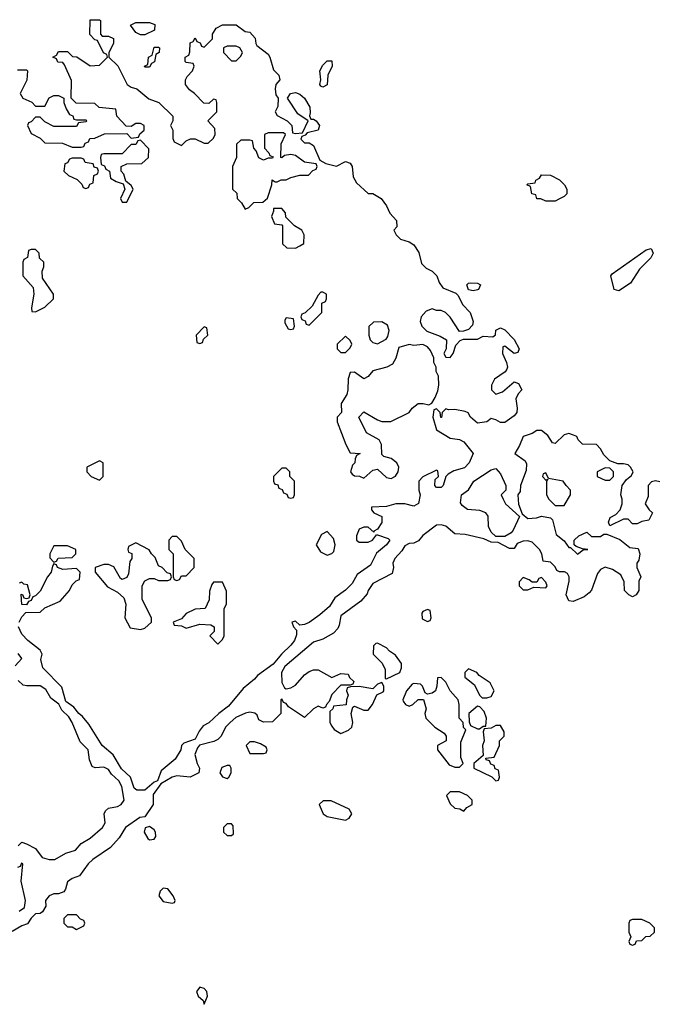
# Model space of a CAD drawing. Header units: inches. Extents: x 2380249 to 2585472, y 382747 to 546448.
# Tile 366 of 626: x 2490960 to 2493759, y 444714 to 449034. Entities that reach past the tile are written whole.
import ezdxf

# ---------------------------------------------------------------- set-up
doc = ezdxf.new("R2010")
doc.units = ezdxf.units.IN
doc.header["$MEASUREMENT"] = 0
doc.layers.add('C4494', color=7, linetype='Continuous')

msp = doc.modelspace()

# ---------------------------------------------------------------- linework, layer by layer
at = {"layer": 'C4494', "color": 4, "elevation": 48}
for points in [[(2490950, 448814), (2490990, 448814), (2490994, 448810), (2490991.6, 448768.4), (2490962, 448710), (2490974, 448690), (2491012.7, 448672.7), (2491030, 448654), (2491070, 448654), (2491088.7, 448691.3), (2491110, 448702), (2491130, 448702), (2491154, 448690), (2491154, 448670), (2491163.6, 448643.6), (2491178, 448618), (2491192.7, 448612.7), (2491198, 448598), (2491210, 448594), (2491250, 448594), (2491254, 448590), (2491250, 448586), (2491218, 448582), (2491210, 448566), (2491110, 448566), (2491070, 448586), (2491050, 448606), (2491030, 448606), (2491010, 448586), (2490998, 448582), (2490994, 448570), (2491010, 448534), (2491050, 448514), (2491070, 448494), (2491147.3, 448492.7), (2491190, 448474), (2491230, 448474), (2491242, 448478), (2491247.3, 448492.7), (2491262, 448498), (2491267.3, 448512.7), (2491290, 448514), (2491332.7, 448532.7), (2491430, 448534), (2491450, 448514), (2491482, 448518), (2491487.3, 448532.7), (2491506, 448550), (2491506, 448570), (2491490, 448578), (2491470, 448578), (2491450, 448566), (2491427.3, 448567.3), (2491386, 448610), (2491382, 448642), (2491308.4, 448648.4), (2491290, 448666), (2491207.3, 448667.3), (2491186, 448690), (2491187.3, 448767.3), (2491156.4, 448836.4), (2491150, 448846), (2491127.3, 448847.3), (2491122, 448862), (2491106, 448870), (2491122, 448878), (2491130, 448894), (2491170, 448894), (2491192, 448872), (2491210.9, 448870.9), (2491270, 448832), (2491310, 448834), (2491346, 448870), (2491342, 448882), (2491328.4, 448888.4), (2491302, 448942), (2491290, 448946), (2491268.4, 448968.4), (2491270, 449034), (2491310, 449034), (2491314, 449030), (2491314, 448970), (2491322, 448962), (2491350, 448962), (2491371.6, 448951.6), (2491371.3, 448930), (2491352, 448890), (2491352, 448870), (2491390.9, 448830.9), (2491432, 448750), (2491450, 448738), (2491474, 448730), (2491526.4, 448686.4), (2491571, 448671), (2491632, 448610), (2491632, 448590), (2491622, 448570), (2491632, 448550), (2491632.7, 448512.7), (2491638, 448498), (2491670, 448482), (2491690, 448502), (2491710, 448512), (2491730, 448512), (2491770, 448492), (2491787.3, 448492.7), (2491810, 448514), (2491818, 448530), (2491816.4, 448556.4), (2491786, 448590), (2491826, 448630), (2491826, 448670), (2491822, 448682), (2491810, 448686), (2491790, 448666), (2491768.4, 448668.4), (2491728, 448710), (2491705.6, 448725.6), (2491688, 448750), (2491688, 448770), (2491694.6, 448785.4), (2491718, 448810), (2491726, 448830), (2491722, 448842), (2491690, 448846), (2491686, 448850), (2491686, 448870), (2491702, 448878), (2491707.3, 448892.7), (2491708, 448932), (2491722, 448938), (2491730, 448954), (2491738, 448938), (2491752.7, 448932.7), (2491758, 448918), (2491770, 448914), (2491806, 448950), (2491806, 448970), (2491823.1, 448996.9), (2491850, 449012), (2491910, 449011), (2491950, 448982), (2491970, 448978.8), (2491993.2, 448953.2), (2491996, 448930), (2492001.4, 448921.4), (2492050, 448882.8), (2492058, 448870), (2492073.7, 448813.7), (2492098, 448790), (2492102, 448770), (2492084.7, 448750), (2492082, 448730), (2492083.6, 448703.6), (2492094, 448690), (2492092.7, 448652.7), (2492082, 448630), (2492090, 448614), (2492134, 448590), (2492154, 448570), (2492158, 448538), (2492170, 448534), (2492202, 448538), (2492226, 448590), (2492181.2, 448621.2), (2492135.3, 448690), (2492149.3, 448710.7), (2492170, 448714.8), (2492190, 448707.3), (2492210.4, 448690.4), (2492233, 448650), (2492235.3, 448624.7), (2492231.6, 448611.6), (2492238, 448598), (2492250, 448598), (2492262, 448590), (2492276, 448570), (2492270, 448548.7), (2492222, 448538), (2492212.7, 448527.3), (2492198, 448522), (2492194, 448510), (2492210, 448494), (2492230, 448494), (2492250, 448482), (2492278, 448418), (2492303.6, 448403.6), (2492350, 448392), (2492390, 448412), (2492410, 448404.7), (2492418.8, 448390), (2492424, 448344), (2492438.8, 448318.8), (2492490, 448272), (2492510, 448271), (2492546, 448250), (2492570, 448218), (2492584.9, 448184.9), (2492613.2, 448153.2), (2492614.8, 448125.2), (2492602, 448110), (2492612, 448090), (2492631.1, 448071.1), (2492670, 448058.8), (2492690, 448046), (2492712.5, 448012.5), (2492724, 447964), (2492744, 447944), (2492770.4, 447930.4), (2492791, 447910), (2492801, 447881), (2492818, 447858), (2492874, 447834), (2492884, 447824), (2492904.1, 447784.1), (2492937.3, 447750), (2492950.7, 447710), (2492946.8, 447693.2), (2492930, 447675.3), (2492907.3, 447667.3), (2492890, 447666), (2492849.1, 447729.1), (2492828.9, 447748.9), (2492810, 447758), (2492790, 447758), (2492770, 447766), (2492744.7, 447755.3), (2492722, 447730), (2492718, 447710), (2492724.7, 447690), (2492746.8, 447666.8), (2492805.4, 447645.4), (2492834, 447630), (2492832, 447590), (2492822, 447570), (2492830, 447554), (2492850, 447552), (2492862, 447570), (2492874, 447606), (2492894, 447626), (2492908, 447632), (2492970, 447632), (2492994, 447646), (2493037.2, 447642.8), (2493048.9, 447651.1), (2493050, 447672), (2493070, 447682), (2493090, 447672.7), (2493130.2, 447630.2), (2493152.2, 447590), (2493146.4, 447573.6), (2493130, 447569), (2493090, 447602), (2493081, 447599), (2493078.8, 447570), (2493096, 447530), (2493101, 447510), (2493098.8, 447501.2), (2493091.1, 447488.9), (2493043.5, 447456.5), (2493031.3, 447430), (2493031.3, 447410), (2493050, 447391.3), (2493078.6, 447401.4), (2493130, 447444.7), (2493150, 447438), (2493164.7, 447410), (2493147.3, 447392.7), (2493138, 447370), (2493143.8, 447330), (2493142, 447310), (2493130, 447296), (2493090, 447267), (2493070, 447266), (2493050, 447279), (2493030, 447284), (2493010, 447269.2), (2492970, 447264), (2492938, 447290), (2492928.7, 447308.7), (2492914.6, 447314.6), (2492870, 447324), (2492842, 447322), (2492830, 447326), (2492814, 447310), (2492811.3, 447288.7), (2492808, 447288), (2492806, 447310), (2492790, 447326), (2492778, 447322), (2492774, 447290), (2492790, 447234), (2492850, 447198), (2492890, 447192), (2492910, 447182), (2492950.7, 447130), (2492933.4, 447090), (2492912, 447068), (2492865.2, 447054.8), (2492840.7, 447039.3), (2492830.7, 447029.3), (2492818.8, 446990), (2492810, 446981.2), (2492790, 446982), (2492782, 446990), (2492784, 447016), (2492798, 447030), (2492795.3, 447055.3), (2492790, 447058), (2492730, 447028), (2492712, 447010), (2492712, 446970), (2492718, 446950), (2492711, 446911), (2492690, 446899), (2492650, 446909.2), (2492610.7, 446909.3), (2492570, 446898), (2492504.7, 446895.3), (2492503.6, 446883.6), (2492514, 446870), (2492550, 446854), (2492550, 446828), (2492530, 446798), (2492514, 446790), (2492514, 446786), (2492490, 446808), (2492470, 446808), (2492450, 446798), (2492438, 446770), (2492438, 446750), (2492450, 446741), (2492490, 446741), (2492508, 446750), (2492526, 446774), (2492530, 446774), (2492578, 446758), (2492584.7, 446750), (2492570.4, 446729.6), (2492526.2, 446693.8), (2492499.4, 446640.6), (2492440.9, 446599.1), (2492419.2, 446560.8), (2492390, 446531.5), (2492342.6, 446497.4), (2492320.3, 446459.7), (2492277.5, 446422.5), (2492230, 446389.5), (2492210, 446380.9), (2492190, 446378), (2492170, 446395.3), (2492154, 446390), (2492162, 446370), (2492175.3, 446355.3), (2492175.2, 446335.2), (2492166, 446310), (2492150.3, 446289.7), (2492109.2, 446250.8), (2492073.3, 446206.7), (2492003.2, 446156.8), (2491990, 446140.7), (2491940.2, 446099.8), (2491877.2, 446022.8), (2491833.4, 445990), (2491790.4, 445949.6), (2491764.9, 445935.1), (2491747.1, 445912.9), (2491730, 445877.2), (2491680.5, 445859.5), (2491670.6, 445849.4), (2491667.7, 445830), (2491642.4, 445790), (2491581.5, 445738.5), (2491565.2, 445694.8), (2491550, 445689.2), (2491510, 445654), (2491473.6, 445653.6), (2491462.8, 445662.8), (2491446, 445710), (2491407.2, 445747.2), (2491370, 445809), (2491322.7, 445850), (2491262.9, 445942.9), (2491236.2, 445976.2), (2491219, 445990), (2491197.5, 446017.5), (2491162.7, 446042.7), (2491145.6, 446105.6), (2491062, 446190), (2491053.2, 446226.8), (2491059, 446250), (2491050, 446268), (2490995.3, 446310), (2490970, 446338), (2490955.3, 446370)], [(2493770, 447006), (2493750.7, 447010.7), (2493733.2, 447006.8), (2493719, 446990), (2493718, 446942), (2493706, 446910), (2493723.1, 446883.1), (2493738, 446870), (2493722, 446838), (2493690, 446832), (2493670, 446822), (2493650, 446822), (2493630, 446842), (2493610, 446842), (2493550, 446814), (2493544.7, 446830), (2493552, 446850), (2493576.9, 446863.1), (2493596, 446884), (2493604.7, 446910), (2493604.7, 446930), (2493598, 446950), (2493604.7, 446990), (2493622.8, 447017.2), (2493645.4, 447034.6), (2493652, 447050), (2493641, 447070), (2493630, 447081), (2493610, 447086), (2493584.7, 447084.7), (2493550, 447098.8), (2493524.1, 447124.1), (2493510, 447151.3), (2493491.3, 447170), (2493430.9, 447170.9), (2493411.3, 447190), (2493404.7, 447204.7), (2493391.1, 447211.1), (2493370, 447218), (2493350, 447212), (2493310, 447174), (2493298, 447178), (2493278, 447210), (2493250, 447231.3), (2493230, 447231.3), (2493210, 447218.8), (2493170, 447204.7), (2493154.5, 447165.5), (2493134, 447130), (2493178, 447098), (2493185.2, 447085.2), (2493183.2, 447056.8), (2493158, 446990), (2493156.4, 446963.6), (2493146, 446950), (2493148.7, 446908.7), (2493166, 446866), (2493190, 446846), (2493228, 446848), (2493250, 446855.3), (2493290, 446848), (2493299, 446839), (2493314.6, 446774.6), (2493350, 446748), (2493370, 446718), (2493378, 446718), (2493408.9, 446688.9), (2493432.7, 446707.3), (2493454, 446710), (2493430, 446712), (2493402, 446722), (2493394, 446730), (2493394, 446750), (2493414, 446770), (2493450, 446786), (2493470, 446766), (2493510, 446766), (2493523.6, 446776.4), (2493536.4, 446776.4), (2493593.6, 446753.6), (2493638, 446718), (2493674, 446714), (2493682, 446690), (2493677.2, 446662.8), (2493669, 446650), (2493668.7, 446630), (2493686, 446590), (2493678, 446570), (2493678, 446530), (2493666, 446510), (2493650, 446502), (2493634, 446510), (2493614, 446530), (2493612.7, 446567.3), (2493598, 446598), (2493562, 446622), (2493530, 446631.3), (2493510, 446622), (2493496.5, 446603.5), (2493469.1, 446530.9), (2493460.2, 446519.8), (2493438, 446502), (2493390, 446482), (2493370, 446484.7), (2493358, 446510), (2493371.1, 446571.1), (2493371.3, 446590), (2493364.7, 446604.7), (2493350.9, 446610.9), (2493330, 446611.3), (2493318, 446618), (2493310, 446634), (2493290, 446654), (2493258, 446658), (2493252, 446690), (2493242, 446710), (2493210, 446741), (2493190, 446746.8), (2493170, 446746), (2493144, 446736), (2493130, 446714), (2493110, 446714), (2493059.6, 446739.6), (2493030, 446742), (2492996.9, 446756.9), (2492915.3, 446775.3), (2492870, 446778), (2492830, 446811.3), (2492810, 446818), (2492790, 446816), (2492730, 446770.7), (2492710, 446746.8), (2492690, 446737.3), (2492670, 446736.3), (2492650, 446726), (2492636.6, 446703.4), (2492606.6, 446670), (2492598, 446650), (2492601.2, 446630), (2492595.3, 446604.7), (2492510, 446561), (2492489.2, 446530), (2492484.7, 446515.3), (2492457.2, 446482.8), (2492370, 446418), (2492362.7, 446377.3), (2492356.5, 446363.5), (2492337.2, 446342.8), (2492290, 446316), (2492250, 446302.8), (2492124.2, 446195.8), (2492109.6, 446170.4), (2492110, 446126), (2492122, 446102), (2492130, 446098), (2492150, 446102), (2492170, 446114), (2492210, 446159), (2492230, 446174), (2492250, 446182), (2492270, 446182), (2492330, 446148), (2492370, 446166), (2492402, 446162), (2492407.3, 446147.3), (2492426, 446130), (2492422, 446118), (2492410, 446114), (2492370, 446114), (2492330, 446074), (2492318, 446042), (2492306, 446030), (2492302, 446018), (2492290, 446014), (2492270, 446022), (2492248.9, 446011.1), (2492210, 445972), (2492139.6, 446019.6), (2492130, 446034), (2492118, 446038), (2492110, 446054), (2492106, 446050), (2492106, 445990), (2492070, 445954), (2492030, 445952), (2492010, 445962), (2492002, 445982), (2491991.6, 445991.6), (2491970, 445996), (2491950.8, 445990.8), (2491908, 445972), (2491884, 445950), (2491864, 445930), (2491844, 445890), (2491830, 445876), (2491812.7, 445867.3), (2491749.1, 445850.9), (2491740.1, 445839.9), (2491729.4, 445810), (2491739, 445770), (2491748.7, 445750), (2491746, 445730), (2491709, 445711), (2491650, 445716.3), (2491630, 445710.6), (2491579, 445681), (2491546, 445634), (2491546, 445590), (2491510, 445536), (2491486.8, 445533.2), (2491424, 445490), (2491396, 445444), (2491358, 445402), (2491281.2, 445350), (2491261.2, 445330), (2491222.7, 445277.3), (2491190, 445266), (2491170, 445251), (2491161.2, 445218.8), (2491153.2, 445206.8), (2491130, 445198.8), (2491110, 445199.1), (2491089, 445190), (2491073.2, 445170), (2491075.3, 445144.7), (2491060.4, 445119.6), (2491050, 445112), (2491030, 445111.3), (2491010, 445092), (2490993.6, 445066.4), (2490970, 445058.8), (2490926.6, 445033.4)], [(2490958, 446390), (2490970, 446414), (2490987.3, 446432.7), (2491050, 446434), (2491070, 446454), (2491137.2, 446482.8), (2491178, 446530), (2491190, 446554), (2491207.3, 446572.7), (2491222, 446578), (2491226, 446610), (2491210, 446626), (2491150, 446622), (2491126, 446630), (2491122, 446642), (2491110, 446646), (2491103.6, 446636.4), (2491098, 446610), (2491082, 446590), (2491050, 446526), (2491030, 446506), (2491018, 446502), (2491010, 446486), (2490998, 446482), (2490990, 446466), (2490968.7, 446468.7), (2490966, 446514), (2490972.7, 446512.7), (2490978, 446498), (2490990, 446494), (2491002, 446498), (2491006, 446510), (2490994, 446554), (2490978, 446558), (2490970, 446566), (2490958, 446562)], [(2490940.7, 446199.3), (2490970, 446231.3), (2490952.8, 446252.8)], [(2490954, 445410), (2490970, 445426), (2490990, 445418), (2491030, 445398), (2491058, 445358), (2491089.3, 445349.3), (2491114, 445350), (2491162.8, 445377.2), (2491204.7, 445390), (2491230, 445419), (2491270, 445442.7), (2491324, 445490), (2491335.5, 445510), (2491330.7, 445549.3), (2491337.3, 445562.7), (2491350, 445574), (2491390, 445581.2), (2491404.7, 445590), (2491418, 445610), (2491407.7, 445670), (2491394.6, 445694.6), (2491363.4, 445723.4), (2491350, 445744.7), (2491330, 445754.8), (2491291.1, 445751.1), (2491278, 445758), (2491266, 445786), (2491261, 445830), (2491224.9, 445864.9), (2491190.6, 445950.6), (2491175.9, 445975.9), (2491144.5, 446004.5), (2491131.1, 446031.1), (2491097.3, 446057.3), (2491075.2, 446095.2), (2491050, 446110.6), (2490990.7, 446110.7), (2490974.8, 446114.8), (2490954, 446134)], [(2490957.1, 445122.9), (2490980.7, 445139.3), (2490984.9, 445170), (2490966.4, 445253.6), (2490974, 445330), (2490967.3, 445332.7), (2490962, 445318), (2490950, 445314)]]:
    msp.add_lwpolyline(points, dxfattribs=at)
for points in [[(2491490, 448968), (2491470, 448978), (2491446, 449010), (2491470, 449022), (2491530, 449022), (2491552.7, 449012.7), (2491551.3, 448988.7), (2491510, 448968)], [(2491510, 448826), (2491508, 448830), (2491522, 448838), (2491526, 448870), (2491542, 448878), (2491550, 448914), (2491570, 448914), (2491574, 448910), (2491572, 448890), (2491558, 448882), (2491551.3, 448848.7), (2491538, 448842), (2491530, 448826)], [(2491910, 448918), (2491870, 448918), (2491854, 448910), (2491854, 448890), (2491890, 448854), (2491910, 448854), (2491930, 448874), (2491938, 448890), (2491926, 448910)], [(2492290, 448738), (2492282, 448742), (2492278, 448750), (2492282, 448770), (2492278, 448810), (2492290, 448834), (2492310, 448854), (2492330, 448854), (2492332, 448830), (2492312, 448790), (2492310, 448748)], [(2491490, 448506), (2491478, 448502), (2491470, 448486), (2491450, 448486), (2491410, 448446), (2491330, 448446), (2491318, 448442), (2491314, 448430), (2491318, 448398), (2491332.7, 448392.7), (2491338, 448378), (2491354, 448370), (2491358, 448338), (2491383.6, 448323.6), (2491414, 448314), (2491422, 448290), (2491402, 448250), (2491410, 448234), (2491430, 448234), (2491458, 448290), (2491450, 448306), (2491426, 448326), (2491416.4, 448356.4), (2491406, 448370), (2491406, 448390), (2491430, 448402), (2491496.4, 448403.6), (2491526, 448430), (2491527.3, 448467.3)], [(2492118, 448538), (2492050, 448538), (2492034, 448530), (2492034, 448470), (2492054, 448450), (2492058, 448438), (2492072.7, 448432.7), (2492070, 448426), (2492050, 448426), (2492030, 448418), (2492010, 448428), (2491998, 448458), (2491988, 448470), (2491982, 448502), (2491970, 448506), (2491930, 448506), (2491912, 448488), (2491911.1, 448428.9), (2491894, 448390), (2491894, 448290), (2491912.7, 448272.7), (2491914, 448250), (2491934, 448230), (2491950, 448202), (2491966, 448210), (2491988.4, 448231.6), (2492027.3, 448232.7), (2492048.4, 448251.6), (2492066, 448310), (2492068, 448332), (2492082, 448322), (2492090, 448322), (2492108.4, 448331.6), (2492130, 448332), (2492150, 448342), (2492190, 448351.3), (2492228, 448352), (2492247.3, 448372.7), (2492262, 448378), (2492266, 448390), (2492262, 448402), (2492210, 448408.7), (2492170, 448438), (2492150, 448442), (2492122, 448438), (2492110, 448428), (2492106, 448430), (2492108, 448490), (2492126, 448530)], [(2491230, 448426), (2491190, 448426), (2491178, 448422), (2491170, 448406), (2491158, 448402), (2491154, 448370), (2491174, 448350), (2491212.7, 448332.7), (2491232.7, 448312.7), (2491238, 448298), (2491250, 448294), (2491262, 448298), (2491267.3, 448312.7), (2491282, 448318), (2491286, 448350), (2491302, 448358), (2491306, 448370), (2491302, 448382), (2491287.3, 448387.3), (2491282, 448402), (2491247.3, 448407.3), (2491242, 448422)], [(2493270, 448238), (2493247.3, 448247.3), (2493230, 448248), (2493226, 448266), (2493208, 448270), (2493202, 448302), (2493186, 448310), (2493190, 448314), (2493222, 448318), (2493226, 448330), (2493242, 448338), (2493250, 448354), (2493290, 448352), (2493330, 448332), (2493352, 448310), (2493362, 448290), (2493362, 448270), (2493350, 448258), (2493330, 448248), (2493310, 448238)], [(2492110, 448206), (2492074, 448206), (2492074, 448194), (2492064.7, 448170), (2492078, 448138), (2492110, 448134), (2492114, 448130), (2492114, 448050), (2492132.7, 448032.7), (2492170, 448032), (2492190, 448042), (2492207.3, 448052.7), (2492208, 448090), (2492198, 448110), (2492166, 448130), (2492128, 448168), (2492127.3, 448187.3)], [(2493590, 447843.7), (2493569.6, 447849.6), (2493554, 447910), (2493560.9, 447919.1), (2493710, 448024), (2493732, 448030), (2493740.7, 448010), (2493730.3, 447989.7), (2493681.2, 447938.8), (2493641.5, 447878.5)], [(2491030, 448026), (2491010, 448026), (2490998, 448022), (2490994, 447990), (2490978, 447982), (2490974, 447970), (2490974, 447910), (2491019.6, 447859.6), (2491022, 447830), (2491012, 447770), (2491014, 447754), (2491030, 447752), (2491050, 447762), (2491070, 447772), (2491108, 447810), (2491108, 447830), (2491060.4, 447900.4), (2491058, 447930), (2491066, 447950), (2491066, 447970), (2491047.3, 447987.3), (2491046, 448010)], [(2492950, 447844), (2492929.2, 447849.2), (2492922, 447870), (2492930, 447878), (2492940.2, 447879.8), (2492970, 447878), (2492982, 447870), (2492974, 447850), (2492970, 447849.2)], [(2492290, 447838), (2492282, 447838), (2492270, 447826), (2492243.6, 447776.4), (2492212.7, 447747.3), (2492198, 447742), (2492194, 447730), (2492198, 447718), (2492212.7, 447712.7), (2492218, 447698), (2492230, 447694), (2492286, 447750), (2492286, 447790), (2492302, 447798), (2492306, 447810), (2492306, 447830)], [(2492130, 447726), (2492123.6, 447716.4), (2492123.6, 447703.6), (2492138, 447678), (2492150, 447674), (2492162, 447678), (2492166, 447690), (2492162, 447722)], [(2491770, 447686), (2491734, 447650), (2491738, 447618), (2491750, 447614), (2491762, 447618), (2491767.3, 447632.7), (2491786, 447650), (2491782, 447682)], [(2492550, 447708), (2492512.7, 447707.3), (2492492.7, 447687.3), (2492492, 447650), (2492498, 447630), (2492510, 447618), (2492530, 447612), (2492550, 447622), (2492568.4, 447631.6), (2492576.4, 447643.6), (2492582, 447670), (2492574, 447694)], [(2492390, 447646), (2492354, 447610), (2492354, 447590), (2492370, 447574), (2492390, 447574), (2492410, 447594), (2492418, 447610), (2492410, 447626)], [(2492670, 447609), (2492624.7, 447595.3), (2492611.3, 447548.7), (2492596.9, 447523.1), (2492571.1, 447508.9), (2492510, 447494), (2492490, 447468), (2492470, 447458), (2492430, 447488), (2492410, 447486), (2492402, 447458), (2492401, 447410), (2492396, 447390), (2492371.3, 447350), (2492372, 447310), (2492354, 447290), (2492354, 447270), (2492391.3, 447170), (2492410, 447134), (2492454, 447130), (2492438, 447122), (2492432, 447108), (2492431.3, 447090), (2492421, 447079), (2492412, 447050), (2492419.6, 447039.6), (2492430, 447032), (2492451.1, 447031.1), (2492470, 447022), (2492510, 447058), (2492530, 447062), (2492570, 447024.7), (2492590, 447021), (2492610, 447031.3), (2492621.2, 447050), (2492624, 447070), (2492615.3, 447090), (2492590, 447109), (2492558, 447118), (2492550, 447126), (2492548, 447170), (2492538, 447190), (2492482, 447222), (2492448, 447290), (2492470, 447314), (2492530, 447278), (2492550, 447271.3), (2492588.4, 447271.6), (2492668.9, 447311.1), (2492682, 447330), (2492709.5, 447350.5), (2492730.7, 447350.7), (2492756.4, 447343.6), (2492768.7, 447351.3), (2492784, 447376), (2492794.6, 447405.4), (2492799, 447430), (2492798, 447470), (2492788, 447490), (2492788, 447510), (2492778, 447530), (2492778, 447550), (2492763.1, 447583.1), (2492750, 447598), (2492730, 447608.7), (2492690, 447604)], [(2491310, 447098), (2491254, 447070), (2491254, 447050), (2491274, 447030), (2491310, 447014), (2491326, 447030), (2491326, 447090)], [(2492130, 447066), (2492110, 447066), (2492074, 447030), (2492074, 447010), (2492078, 446998), (2492092.7, 446992.7), (2492098, 446978), (2492112.7, 446972.7), (2492118, 446958), (2492132.7, 446952.7), (2492138, 446938), (2492150, 446934), (2492162, 446938), (2492166, 446950), (2492166, 447010), (2492146, 447030), (2492146, 447050)], [(2493050, 446766), (2493030, 446786), (2493018, 446810), (2493016.4, 446856.4), (2493006, 446870), (2492980.4, 446880.4), (2492925.2, 446885.2), (2492902, 446902), (2492894.6, 446914.6), (2492899, 446950), (2492930, 446971.3), (2492954, 447010), (2493030, 447058.8), (2493050, 447064.7), (2493070, 447042), (2493094, 446990), (2493094, 446970), (2493074, 446950), (2493082, 446930), (2493092, 446910), (2493154, 446854), (2493125.4, 446794.6), (2493116.9, 446783.1), (2493090, 446766)], [(2493270, 447046), (2493258, 447042), (2493254, 447030), (2493270, 447014), (2493278, 447018), (2493272.7, 447007.3), (2493272, 446950), (2493282, 446930), (2493310, 446902), (2493350, 446902), (2493378, 446950), (2493378, 446970), (2493358, 446990), (2493346, 447010), (2493280.4, 447020.4)], [(2493530, 447068), (2493494, 447050), (2493494, 447030), (2493530, 447014), (2493550, 447014), (2493566, 447030), (2493566, 447050), (2493550, 447066)], [(2492310, 446788), (2492285.4, 446774.6), (2492262, 446730), (2492279.6, 446699.6), (2492310, 446684.7), (2492330, 446692), (2492339, 446701), (2492344, 446730), (2492337.2, 446757.2)], [(2491470, 446738), (2491438, 446722), (2491434, 446710), (2491438, 446698), (2491452, 446692), (2491452, 446670), (2491443.6, 446656.4), (2491436.9, 446603.1), (2491430, 446586), (2491410, 446578), (2491402, 446582), (2491373.2, 446633.2), (2491350, 446644), (2491330, 446644), (2491292, 446630), (2491291.3, 446610), (2491345.4, 446545.4), (2491390, 446522), (2491417.3, 446497.3), (2491426, 446470), (2491422, 446410), (2491445.4, 446365.4), (2491490, 446358), (2491510, 446364.7), (2491538, 446390), (2491538, 446410), (2491498, 446490), (2491498, 446550), (2491510, 446572), (2491530, 446582), (2491550, 446582), (2491570, 446574), (2491610, 446574), (2491622, 446578), (2491626, 446590), (2491622, 446602), (2491607.3, 446607.3), (2491586, 446630), (2491570, 446638), (2491554, 446674), (2491538, 446690), (2491528.4, 446708.4)], [(2491650, 446766), (2491630, 446766), (2491614, 446750), (2491614, 446710), (2491634, 446690), (2491634, 446590), (2491638, 446578), (2491650, 446574), (2491662, 446578), (2491670, 446594), (2491690, 446594), (2491726, 446630), (2491726, 446670), (2491686, 446710), (2491670, 446746)], [(2491170, 446726), (2491110, 446726), (2491092, 446690), (2491092.7, 446672.7), (2491110, 446654), (2491122, 446658), (2491128.4, 446671.6), (2491190, 446674), (2491206, 446690), (2491206, 446710)], [(2491850, 446566), (2491810, 446566), (2491803.6, 446556.4), (2491792.7, 446527.3), (2491791.6, 446488.4), (2491774, 446450), (2491730, 446448), (2491690, 446428), (2491670, 446406), (2491634, 446390), (2491638, 446378), (2491670, 446374), (2491690, 446364.7), (2491750, 446382), (2491799.6, 446379.6), (2491814, 446370), (2491814, 446350), (2491794, 446330), (2491830, 446294), (2491850, 446314), (2491858, 446330), (2491858, 446450), (2491868, 446470), (2491868, 446510), (2491867.3, 446527.3)], [(2493250, 446586), (2493238, 446582), (2493230, 446566), (2493210, 446566), (2493196.4, 446576.4), (2493170, 446586), (2493152.7, 446567.3), (2493152, 446550), (2493170, 446532), (2493190, 446532), (2493216.4, 446543.6), (2493270, 446542), (2493275.3, 446550), (2493270, 446566)], [(2492750, 446446), (2492730, 446438), (2492724.7, 446430), (2492726, 446406), (2492750, 446394), (2492762, 446398), (2492766, 446410), (2492762, 446442)], [(2492530, 446298), (2492523.6, 446296.4), (2492512.7, 446287.3), (2492512, 446250), (2492551.3, 446211.3), (2492563.6, 446183.6), (2492563.6, 446143.6), (2492570, 446142), (2492628, 446170), (2492635.3, 446190), (2492635.3, 446210), (2492610, 446246), (2492583.1, 446263.1), (2492570, 446278)], [(2492930, 446186), (2492914, 446170), (2492914, 446150), (2492956, 446116), (2492978, 446070), (2492990, 446058), (2493010, 446058), (2493030, 446064.7), (2493042, 446090), (2493024.7, 446124.7), (2492976.4, 446156.4), (2492966, 446170)], [(2492810, 446148), (2492794, 446146), (2492791.3, 446110), (2492784.7, 446090), (2492770, 446079), (2492750, 446075.3), (2492740.2, 446080.2), (2492728, 446110), (2492719, 446119), (2492690, 446122), (2492682, 446118), (2492658, 446090), (2492642, 446050), (2492643.6, 446043.6), (2492654, 446030), (2492670, 446022), (2492686, 446030), (2492708.4, 446051.6), (2492732, 446052), (2492744.7, 446010), (2492738, 445990), (2492742, 445970), (2492782, 445930), (2492823.6, 445903.6), (2492832, 445890), (2492832, 445870), (2492794, 445850), (2492794, 445830), (2492844.7, 445764.7), (2492870, 445754), (2492890, 445754), (2492906, 445770), (2492896.4, 445796.4), (2492896.4, 445863.6), (2492918, 445918), (2492908.4, 445928.4), (2492906, 445950), (2492888.9, 445968.9), (2492889, 446030), (2492884, 446050), (2492849.2, 446090), (2492830, 446128)], [(2492550, 446126), (2492530, 446118), (2492510, 446098), (2492450, 446108), (2492412.7, 446107.3), (2492398, 446102), (2492394, 446090), (2492402, 446070), (2492394, 446050), (2492392.7, 446027.3), (2492338, 446022), (2492334, 446010), (2492322, 445998), (2492322, 445950), (2492330, 445934), (2492339.6, 445919.6), (2492370, 445902), (2492403.1, 445916.9), (2492418, 445930), (2492422, 445950), (2492415.3, 445990), (2492422, 446018), (2492430, 446022), (2492470, 446004.7), (2492490, 446004.7), (2492509, 446030), (2492528, 446072), (2492555.3, 446084.7), (2492558, 446090), (2492558, 446110)], [(2492970, 446022), (2492932, 445990), (2492932.7, 445952.7), (2492938, 445938), (2492970, 445922), (2492978, 445922), (2492994, 445934), (2493006, 445934), (2493008.7, 445970), (2492999.3, 445999.3), (2492979, 446019)], [(2493070, 445938), (2493050, 445938), (2493030, 445926), (2492998, 445922), (2492994, 445910), (2492998, 445870), (2492992, 445850), (2492994, 445806), (2492954, 445770), (2492954, 445750), (2493032.7, 445712.7), (2493050, 445694), (2493062, 445698), (2493066, 445710), (2493062, 445742), (2493047.3, 445747.3), (2493042, 445762), (2493027.3, 445767.3), (2493022, 445782), (2493007.3, 445787.3), (2493006, 445794), (2493042, 445798), (2493066, 445850), (2493066, 445870), (2493086, 445890), (2493086, 445910)], [(2491990, 445866), (2491970, 445866), (2491954, 445850), (2491970, 445814), (2492030, 445814), (2492042, 445818), (2492046, 445830), (2492042, 445842), (2492016.4, 445856.4)], [(2491882, 445762), (2491870, 445762), (2491847.5, 445752.5), (2491838, 445730), (2491850, 445712), (2491870, 445704.7), (2491878, 445710), (2491888, 445730), (2491888, 445750)], [(2492890, 445646), (2492850, 445646), (2492834, 445630), (2492850, 445594), (2492870, 445574), (2492891.6, 445571.6), (2492910, 445562), (2492923.1, 445576.9), (2492946, 445590), (2492946, 445610), (2492926, 445630)], [(2492327.3, 445607.3), (2492292.7, 445607.3), (2492274, 445590), (2492292, 445550), (2492310, 445538), (2492390, 445522), (2492406, 445530), (2492418, 445550), (2492406, 445570)], [(2491530, 445494), (2491511.3, 445488.7), (2491506, 445470), (2491522, 445442), (2491530, 445436), (2491550, 445438), (2491557.2, 445450), (2491556, 445470), (2491550, 445479)], [(2491890, 445506), (2491870, 445506), (2491854, 445490), (2491854, 445470), (2491870, 445454), (2491890, 445454), (2491898, 445462), (2491896.4, 445496.4)], [(2491590, 445224), (2491576, 445210), (2491570.8, 445190), (2491590, 445165.5), (2491630, 445158), (2491639, 445161), (2491642, 445170), (2491634, 445190), (2491610, 445221.2)], [(2491210, 445106), (2491170, 445106), (2491154, 445090), (2491154, 445070), (2491170, 445054), (2491190, 445054), (2491210, 445042), (2491242, 445058), (2491246, 445070), (2491242, 445082), (2491227.3, 445087.3)], [(2493690, 445086), (2493650, 445086), (2493638, 445082), (2493634, 445070), (2493634, 445030), (2493642, 445010), (2493634, 444990), (2493638, 444978), (2493650, 444974), (2493662, 444978), (2493667.3, 444992.7), (2493690, 444994), (2493708.4, 445011.6), (2493727.3, 445012.7), (2493746, 445030), (2493746, 445050), (2493726, 445070)], [(2491750, 444788.7), (2491736, 444770), (2491742.8, 444750), (2491764.7, 444730), (2491770, 444714), (2491784, 444750), (2491781.2, 444770), (2491770, 444784)]]:
    msp.add_lwpolyline(points, close=True, dxfattribs=at)

doc.saveas('drawing.dxf')
